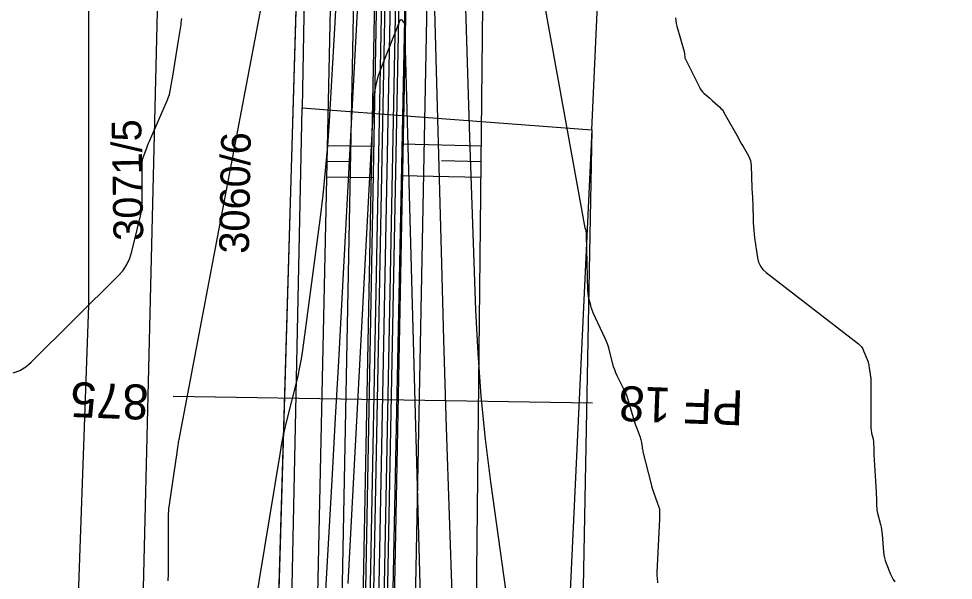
# Model space of a CAD drawing. Extents: x -534410 to -534262, y -1190162 to -1189584.
# Drawn here: x -534375.88 to -534349.13, y -1189710.86 to -1189694.79 of the extents above; entities that cross this region are included whole.
import ezdxf

# ---------------------------------------------------------------- set-up
doc = ezdxf.new("R2010")
doc.units = 0
for name, color, linetype in [('30', 7, 'Continuous'), ('31', 7, 'Continuous'), ('_linie', 7, 'Continuous'), ('_N_osa', 7, 'Continuous'), ('_N_tenká', 7, 'Continuous'), ('_N_tenká_velmi', 7, 'Continuous'), ('_N_text', 7, 'Continuous'), ('_tenka', 7, 'Continuous'), ('_velmi_tenka', 7, 'Continuous'), ('Default', 7, 'Continuous'), ('Hranice parcel', 7, 'Continuous'), ('Parcelní čísla', 7, 'Continuous')]:
    doc.layers.add(name, color=color, linetype=linetype)

msp = doc.modelspace()

# ---------------------------------------------------------------- linework, layer by layer
at = {"layer": '30'}
for points in [[(-534363.467, -1189711.528), (-534363.552, -1189709.008), (-534363.634, -1189706.488), (-534363.71, -1189703.968), (-534363.782, -1189701.447), (-534364.144, -1189688.321), (-534364.178, -1189686.697), (-534364.192, -1189685.074), (-534364.185, -1189683.451), (-534364.158, -1189681.827), (-534363.949, -1189672.734)], [(-534365.702, -1189685.448), (-534366.553, -1189701.366), (-534366.64, -1189702.98), (-534366.729, -1189704.594), (-534366.819, -1189706.208), (-534366.911, -1189707.822), (-534367.302, -1189714.644)], [(-534357.588, -1189710.93), (-534357.599, -1189710.781), (-534357.602, -1189710.744), (-534357.603, -1189710.706), (-534357.603, -1189710.669), (-534357.602, -1189710.632), (-534357.531, -1189709.112), (-534357.53, -1189709.085), (-534357.529, -1189709.058), (-534357.528, -1189709.032), (-534357.528, -1189709.005), (-534357.525, -1189708.887), (-534357.526, -1189708.866), (-534357.528, -1189708.845), (-534357.533, -1189708.825), (-534357.539, -1189708.805), (-534357.569, -1189708.725), (-534357.576, -1189708.705), (-534357.584, -1189708.685), (-534357.591, -1189708.665), (-534357.598, -1189708.645), (-534357.703, -1189708.344), (-534357.723, -1189708.287), (-534357.74, -1189708.229), (-534357.757, -1189708.171), (-534357.772, -1189708.113), (-534358.002, -1189707.188), (-534358.01, -1189707.154), (-534358.018, -1189707.12), (-534358.024, -1189707.086), (-534358.029, -1189707.052), (-534358.049, -1189706.914), (-534358.055, -1189706.879), (-534358.062, -1189706.845), (-534358.072, -1189706.812), (-534358.083, -1189706.779), (-534358.201, -1189706.465), (-534358.224, -1189706.402), (-534358.246, -1189706.338), (-534358.266, -1189706.274), (-534358.286, -1189706.209), (-534358.413, -1189705.762), (-534358.443, -1189705.666), (-534358.477, -1189705.573), (-534358.515, -1189705.481), (-534358.558, -1189705.39), (-534358.748, -1189705.012), (-534358.788, -1189704.928), (-534358.822, -1189704.841), (-534358.852, -1189704.752), (-534358.878, -1189704.662), (-534358.968, -1189704.297), (-534358.993, -1189704.207), (-534359.022, -1189704.118), (-534359.055, -1189704.03), (-534359.093, -1189703.944), (-534359.437, -1189703.203), (-534359.458, -1189703.154), (-534359.477, -1189703.104), (-534359.494, -1189703.052), (-534359.507, -1189703), (-534359.558, -1189702.79), (-534359.569, -1189702.737), (-534359.578, -1189702.684), (-534359.583, -1189702.63), (-534359.586, -1189702.576), (-534359.631, -1189700.984), (-534359.632, -1189700.97), (-534359.632, -1189700.956), (-534359.633, -1189700.942), (-534359.633, -1189700.928), (-534359.637, -1189700.86), (-534359.638, -1189700.852), (-534359.639, -1189700.845), (-534359.641, -1189700.838), (-534359.644, -1189700.831), (-534359.657, -1189700.803), (-534359.66, -1189700.795), (-534359.663, -1189700.788), (-534359.665, -1189700.781), (-534359.666, -1189700.773), (-534362.25, -1189686.484)], [(-534368.834, -1189693.862), (-534371.3, -1189706.835), (-534371.307, -1189706.874), (-534371.314, -1189706.913), (-534371.32, -1189706.952), (-534371.326, -1189706.992), (-534371.366, -1189707.267), (-534371.561, -1189708.625), (-534371.574, -1189708.713), (-534371.588, -1189708.81), (-534371.59, -1189708.827), (-534371.592, -1189708.845), (-534371.594, -1189708.862), (-534371.595, -1189708.88), (-534371.6, -1189708.95), (-534371.601, -1189708.967), (-534371.602, -1189708.985), (-534371.603, -1189709.003), (-534371.603, -1189709.02), (-534371.603, -1189710.669), (-534371.603, -1189710.686), (-534371.603, -1189710.704), (-534371.604, -1189710.722), (-534371.605, -1189710.739), (-534371.609, -1189710.814), (-534371.611, -1189710.844), (-534371.614, -1189710.875)]]:
    msp.add_lwpolyline(points, dxfattribs=at)
at = {"layer": '31'}
for points in [[(-534362.859, -1189664.013), (-534363.288, -1189682.613), (-534363.31, -1189683.924), (-534363.316, -1189685.235), (-534363.304, -1189686.546), (-534363.277, -1189687.857), (-534363.128, -1189693.255), (-534363.093, -1189694.489), (-534363.055, -1189695.724), (-534363.015, -1189696.958), (-534362.973, -1189698.192), (-534362.801, -1189703.129), (-534362.742, -1189704.362), (-534362.651, -1189705.592), (-534362.529, -1189706.819), (-534362.375, -1189708.044), (-534360.52, -1189721.385)], [(-534371.1, -1189723.617), (-534368.388, -1189707.194), (-534368.345, -1189706.949), (-534368.297, -1189706.704), (-534368.243, -1189706.461), (-534368.184, -1189706.219), (-534367.938, -1189705.252), (-534367.88, -1189705.009), (-534367.829, -1189704.766), (-534367.785, -1189704.521), (-534367.749, -1189704.274), (-534367.255, -1189700.541), (-534367.169, -1189699.839), (-534367.096, -1189699.134), (-534367.035, -1189698.429), (-534366.988, -1189697.723), (-534366.826, -1189694.894), (-534366.786, -1189694.187)], [(-534376.037, -1189704.926), (-534375.85, -1189704.857), (-534375.678, -1189704.756), (-534375.52, -1189704.623), (-534373.029, -1189702.146), (-534372.894, -1189701.993), (-534372.784, -1189701.826), (-534372.699, -1189701.644), (-534372.638, -1189701.449), (-534372.396, -1189700.429), (-534372.376, -1189700.333), (-534372.361, -1189700.236), (-534372.353, -1189700.139), (-534372.35, -1189700.041), (-534372.35, -1189699.527), (-534372.35, -1189699.3), (-534372.35, -1189698.962), (-534372.348, -1189698.904), (-534372.34, -1189698.846), (-534372.327, -1189698.79), (-534372.309, -1189698.734), (-534372.226, -1189698.513), (-534372.205, -1189698.458), (-534372.184, -1189698.403), (-534372.161, -1189698.348), (-534372.138, -1189698.294), (-534371.62, -1189697.108), (-534371.6, -1189697.058), (-534371.583, -1189697.009), (-534371.568, -1189696.958), (-534371.556, -1189696.906), (-534371.514, -1189696.698), (-534371.503, -1189696.646), (-534371.494, -1189696.594), (-534371.485, -1189696.541), (-534371.476, -1189696.489), (-534371.308, -1189695.41), (-534371.299, -1189695.354), (-534371.29, -1189695.297), (-534371.281, -1189695.241), (-534371.272, -1189695.184), (-534371.234, -1189694.958), (-534371.225, -1189694.901), (-534371.217, -1189694.844), (-534371.209, -1189694.787)], [(-534366.452, -1189710.949), (-534365.716, -1189697.176), (-534365.693, -1189696.926), (-534365.65, -1189696.68), (-534365.587, -1189696.439), (-534365.504, -1189696.202), (-534364.963, -1189694.83), (-534364.955, -1189694.815), (-534364.945, -1189694.809), (-534364.934, -1189694.812), (-534364.922, -1189694.823), (-534364.868, -1189694.885), (-534364.857, -1189694.901), (-534364.848, -1189694.918), (-534364.843, -1189694.937), (-534364.841, -1189694.956), (-534364.38, -1189711.668)], [(-534357.081, -1189694.762), (-534357.072, -1189694.843), (-534357.058, -1189694.923), (-534357.039, -1189695.003), (-534356.836, -1189695.725), (-534356.831, -1189695.744), (-534356.827, -1189695.762), (-534356.824, -1189695.781), (-534356.822, -1189695.8), (-534356.816, -1189695.876), (-534356.814, -1189695.895), (-534356.81, -1189695.914), (-534356.804, -1189695.931), (-534356.796, -1189695.949), (-534356.399, -1189696.748), (-534356.373, -1189696.795), (-534356.343, -1189696.838), (-534356.309, -1189696.879), (-534356.271, -1189696.916), (-534356.101, -1189697.067), (-534356.03, -1189697.131), (-534355.958, -1189697.195), (-534355.815, -1189697.323), (-534355.78, -1189697.356), (-534355.749, -1189697.392), (-534355.721, -1189697.43), (-534355.696, -1189697.471), (-534355.292, -1189698.188), (-534355.255, -1189698.254), (-534355.218, -1189698.32), (-534355.181, -1189698.385), (-534355.144, -1189698.451), (-534354.995, -1189698.713), (-534354.962, -1189698.78), (-534354.937, -1189698.849), (-534354.922, -1189698.921), (-534354.915, -1189698.995), (-534354.894, -1189699.625), (-534354.893, -1189699.66), (-534354.892, -1189699.695), (-534354.89, -1189699.731), (-534354.888, -1189699.766), (-534354.879, -1189699.906), (-534354.877, -1189699.941), (-534354.875, -1189699.976), (-534354.873, -1189700.011), (-534354.872, -1189700.046), (-534354.854, -1189700.627), (-534354.85, -1189700.736), (-534354.842, -1189700.844), (-534354.831, -1189700.952), (-534354.816, -1189701.059), (-534354.733, -1189701.631), (-534354.703, -1189701.756), (-534354.652, -1189701.868), (-534354.579, -1189701.968), (-534354.485, -1189702.055), (-534351.845, -1189704.095), (-534351.798, -1189704.137), (-534351.757, -1189704.184), (-534351.723, -1189704.237), (-534351.696, -1189704.294), (-534351.571, -1189704.61), (-534351.563, -1189704.633), (-534351.556, -1189704.655), (-534351.551, -1189704.679), (-534351.548, -1189704.702), (-534351.536, -1189704.797), (-534351.533, -1189704.821), (-534351.53, -1189704.844), (-534351.526, -1189704.868), (-534351.522, -1189704.892), (-534351.497, -1189705.038), (-534351.492, -1189705.07), (-534351.488, -1189705.102), (-534351.486, -1189705.135), (-534351.486, -1189705.167), (-534351.486, -1189706.52), (-534351.484, -1189706.553), (-534351.481, -1189706.586), (-534351.476, -1189706.619), (-534351.468, -1189706.651), (-534351.434, -1189706.78), (-534351.426, -1189706.812), (-534351.421, -1189706.845), (-534351.417, -1189706.878), (-534351.415, -1189706.911), (-534351.409, -1189707.097), (-534351.408, -1189707.139), (-534351.406, -1189707.181), (-534351.404, -1189707.223), (-534351.402, -1189707.265), (-534351.34, -1189708.333), (-534351.337, -1189708.384), (-534351.334, -1189708.435), (-534351.332, -1189708.486), (-534351.331, -1189708.537), (-534351.325, -1189708.742), (-534351.322, -1189708.793), (-534351.316, -1189708.844), (-534351.308, -1189708.894), (-534351.297, -1189708.944), (-534351.216, -1189709.267), (-534351.199, -1189709.337), (-534351.186, -1189709.408), (-534351.176, -1189709.48), (-534351.169, -1189709.552), (-534351.129, -1189710.048), (-534351.119, -1189710.132), (-534351.103, -1189710.214), (-534351.081, -1189710.295), (-534351.052, -1189710.374), (-534350.926, -1189710.688), (-534350.892, -1189710.764), (-534350.852, -1189710.838), (-534350.807, -1189710.909)]]:
    msp.add_lwpolyline(points, dxfattribs=at)
at = {"layer": '_linie'}
for points in [[(-534366.12, -1189620.81), (-534364.52, -1189627.2), (-534365.69, -1189653.8), (-534366.76, -1189684.81), (-534368.14, -1189748.73), (-534368.38, -1189779.14), (-534368.65, -1189820.64), (-534368.59, -1189847.58), (-534367.2, -1189913.8)], [(-534363.12, -1189621.02), (-534362.79, -1189621.58), (-534361.82, -1189627.79), (-534363.46, -1189653.55), (-534365.47, -1189684.77), (-534366.65, -1189748.83), (-534366.75, -1189779.47), (-534366.9, -1189820.47), (-534366.95, -1189846.72), (-534366.338, -1189888.804), (-534363.85, -1189911.95), (-534357.07, -1189929.19), (-534352.334, -1189940.856)], [(-534359.03, -1189621.26), (-534359.41, -1189621.83), (-534360.84, -1189627.76), (-534362.92, -1189653.56), (-534364.64, -1189685), (-534365.94, -1189748.9), (-534366.02, -1189779.52), (-534366.03, -1189820.5), (-534366.48, -1189846.73), (-534365.511, -1189888.873), (-534362.72, -1189912.12), (-534356.62, -1189928.64), (-534351.589, -1189940.594)]]:
    msp.add_lwpolyline(points, dxfattribs=at)
at = {"layer": '_N_osa'}
msp.add_lwpolyline([(-534351.95, -1189940.722), (-534356.845, -1189928.915), (-534363.285, -1189912.035), (-534365.925, -1189888.838), (-534366.715, -1189846.725), (-534366.465, -1189820.485), (-534366.385, -1189779.495), (-534366.295, -1189748.865), (-534365.055, -1189684.885), (-534363.19, -1189653.555), (-534361.333, -1189627.822)], dxfattribs=at)
at = {"layer": '_N_tenká'}
for points in [[(-534352.92, -1189941.124), (-534357.821, -1189929.303), (-534364.313, -1189912.285), (-534366.973, -1189888.908), (-534367.765, -1189846.73), (-534367.515, -1189820.479), (-534367.435, -1189779.492), (-534367.345, -1189748.853), (-534366.104, -1189684.844), (-534364.238, -1189653.486), (-534362.424, -1189628.352), (-534361.782, -1189627.792)], [(-534352.089, -1189940.779), (-534356.984, -1189928.97), (-534363.432, -1189912.071), (-534366.074, -1189888.848), (-534366.865, -1189846.726), (-534366.615, -1189820.484), (-534366.535, -1189779.495), (-534366.445, -1189748.863), (-534365.205, -1189684.879), (-534363.34, -1189653.545), (-534361.483, -1189627.812)], [(-534351.812, -1189940.664), (-534356.706, -1189928.86), (-534363.138, -1189911.999), (-534365.775, -1189888.828), (-534366.565, -1189846.724), (-534366.315, -1189820.486), (-534366.235, -1189779.495), (-534366.145, -1189748.867), (-534364.905, -1189684.891), (-534363.04, -1189653.565), (-534361.184, -1189627.831)], [(-534350.98, -1189940.319), (-534355.869, -1189928.527), (-534362.257, -1189911.785), (-534364.876, -1189888.769), (-534365.665, -1189846.72), (-534365.415, -1189820.491), (-534365.335, -1189779.498), (-534365.245, -1189748.877), (-534364.006, -1189684.926), (-534362.142, -1189653.624), (-534360.329, -1189628.488), (-534360.884, -1189627.851)]]:
    msp.add_lwpolyline(points, dxfattribs=at)
at = {"layer": '_N_tenká_velmi'}
for points in [[(-534352.366, -1189940.894), (-534357.263, -1189929.081), (-534363.726, -1189912.142), (-534366.374, -1189888.868), (-534367.165, -1189846.727), (-534366.915, -1189820.482), (-534366.835, -1189779.494), (-534366.745, -1189748.86), (-534365.505, -1189684.867), (-534363.639, -1189653.525), (-534361.782, -1189627.792)], [(-534352.181, -1189940.817), (-534357.077, -1189929.007), (-534363.53, -1189912.095), (-534366.174, -1189888.855), (-534366.965, -1189846.726), (-534366.715, -1189820.484), (-534366.635, -1189779.494), (-534366.545, -1189748.862), (-534365.305, -1189684.875), (-534363.439, -1189653.539), (-534361.583, -1189627.805)], [(-534351.719, -1189940.626), (-534356.613, -1189928.823), (-534363.04, -1189911.975), (-534365.675, -1189888.822), (-534366.465, -1189846.724), (-534366.215, -1189820.486), (-534366.135, -1189779.496), (-534366.045, -1189748.868), (-534364.805, -1189684.895), (-534362.941, -1189653.571), (-534361.084, -1189627.838)], [(-534351.534, -1189940.549), (-534356.427, -1189928.749), (-534362.844, -1189911.928), (-534365.475, -1189888.808), (-534366.265, -1189846.723), (-534366.015, -1189820.488), (-534365.935, -1189779.496), (-534365.845, -1189748.87), (-534364.605, -1189684.903), (-534362.741, -1189653.585), (-534360.884, -1189627.851)]]:
    msp.add_lwpolyline(points, dxfattribs=at)
at = {"layer": '_N_text'}
msp.add_lwpolyline([(-534359.459, -1189705.793), (-534371.458, -1189705.599)], dxfattribs=at)
at = {"layer": '_tenka'}
for points in [[(-534349.13, -1189939.73), (-534354.63, -1189926.96), (-534362.03, -1189907.65), (-534364.521, -1189888.74), (-534364.47, -1189846.64), (-534364.29, -1189820.63), (-534364.22, -1189780.69), (-534363.18, -1189749.38), (-534362.5, -1189685.39), (-534360.27, -1189651.6), (-534357.03, -1189627.34), (-534354.77, -1189620.37)], [(-534366.12, -1189620.81), (-534364.52, -1189627.2), (-534365.69, -1189653.8), (-534366.76, -1189684.81), (-534368.14, -1189748.73), (-534368.38, -1189779.14), (-534368.65, -1189820.64), (-534368.59, -1189847.58), (-534367.2, -1189913.8)], [(-534366.12, -1189620.81), (-534364.52, -1189627.2), (-534365.69, -1189653.8), (-534366.76, -1189684.81), (-534368.14, -1189748.73), (-534368.38, -1189779.14), (-534368.65, -1189820.64), (-534368.59, -1189847.58), (-534367.2, -1189913.8)], [(-534363.12, -1189621.02), (-534362.79, -1189621.58), (-534361.82, -1189627.79), (-534363.46, -1189653.55), (-534365.47, -1189684.77), (-534366.65, -1189748.83), (-534366.75, -1189779.47), (-534366.9, -1189820.47), (-534366.95, -1189846.72), (-534366.338, -1189888.804), (-534363.85, -1189911.95), (-534357.07, -1189929.19), (-534352.334, -1189940.856)], [(-534363.12, -1189621.02), (-534362.79, -1189621.58), (-534361.82, -1189627.79), (-534363.46, -1189653.55), (-534365.47, -1189684.77), (-534366.65, -1189748.83), (-534366.75, -1189779.47), (-534366.9, -1189820.47), (-534366.95, -1189846.72), (-534366.338, -1189888.804), (-534363.85, -1189911.95), (-534357.07, -1189929.19), (-534352.334, -1189940.856)], [(-534359.03, -1189621.26), (-534359.41, -1189621.83), (-534360.84, -1189627.76), (-534362.92, -1189653.56), (-534364.64, -1189685), (-534365.94, -1189748.9), (-534366.02, -1189779.52), (-534366.03, -1189820.5), (-534366.48, -1189846.73), (-534365.511, -1189888.873), (-534362.72, -1189912.12), (-534356.62, -1189928.64), (-534351.589, -1189940.594)], [(-534359.03, -1189621.26), (-534359.41, -1189621.83), (-534360.84, -1189627.76), (-534362.92, -1189653.56), (-534364.64, -1189685), (-534365.94, -1189748.9), (-534366.02, -1189779.52), (-534366.03, -1189820.5), (-534366.48, -1189846.73), (-534365.511, -1189888.873), (-534362.72, -1189912.12), (-534356.62, -1189928.64), (-534351.589, -1189940.594)], [(-534368.65, -1189626.81), (-534368.65, -1189626.81), (-534367.31, -1189654.04), (-534367.67, -1189685.23), (-534369.56, -1189748.93), (-534369.48, -1189778.6), (-534369.45, -1189820.62), (-534369.45, -1189847.87), (-534371.206, -1189896.071), (-534372.39, -1189914.47)]]:
    msp.add_lwpolyline(points, dxfattribs=at)
at = {"layer": '_velmi_tenka'}
for p, q in [((-534367.058, -1189698.417), (-534365.724, -1189698.434)), ((-534362.633, -1189698.434), (-534364.911, -1189698.383)), ((-534367.063, -1189698.867), (-534366.397, -1189698.875)), ((-534362.643, -1189698.884), (-534363.782, -1189698.858)), ((-534362.654, -1189699.334), (-534364.932, -1189699.282)), ((-534367.069, -1189699.317), (-534365.736, -1189699.333))]:
    msp.add_line(p, q, dxfattribs=at)
at = {"layer": 'Default'}
msp.add_line((-534367.67, -1189685.23), (-534369.56, -1189748.93), dxfattribs=at)
msp.add_lwpolyline([(-534349.13, -1189939.73), (-534354.63, -1189926.96), (-534362.03, -1189907.65), (-534364.521, -1189888.74), (-534364.47, -1189846.64), (-534364.29, -1189820.63), (-534364.22, -1189780.69), (-534363.18, -1189749.38), (-534362.5, -1189685.39), (-534360.27, -1189651.6), (-534357.03, -1189627.34), (-534354.77, -1189620.37)], dxfattribs=at)
at = {"layer": 'Hranice parcel'}
for p, q in [((-534359.48, -1189697.97), (-534356.61, -1189636.93)), ((-534366.56, -1189638.19), (-534367.77, -1189697.34)), ((-534371.04, -1189658.4), (-534373.49, -1189759.21)), ((-534369.14, -1189764.19), (-534367.77, -1189697.34))]:
    msp.add_line(p, q, dxfattribs=at)
for points in [[(-534373.49, -1189759.21), (-534375.27, -1189742.09), (-534373.87, -1189702.99), (-534373.87, -1189662.03), (-534374.42, -1189646.7)], [(-534367.77, -1189697.34), (-534364.28, -1189697.61), (-534359.48, -1189697.97)], [(-534359.48, -1189697.97), (-534362.6, -1189764.35), (-534362.34, -1189901.56)], [(-534359.48, -1189697.97), (-534360.42, -1189747.8), (-534359.17, -1189788.69), (-534356.86, -1189843.2), (-534358.53, -1189915.98)]]:
    msp.add_lwpolyline(points, dxfattribs=at)

# ---------------------------------------------------------------- texts
at = {"layer": '_N_text'}
for s, rotation, p in [('875', 177.8451, (-534372.147, -1189705.27)), ('PF 18', 177.8926, (-534355.122, -1189705.43))]:
    msp.add_text(s, height=1, rotation=rotation, dxfattribs=at).set_placement(p)
at = {"layer": 'Parcelní čísla'}
for s, rotation, p in [('3071/5', 91, (-534372.312, -1189701.138)), ('3060/6', 89, (-534369.294, -1189701.52))]:
    msp.add_text(s, height=0.85, rotation=rotation, dxfattribs=at).set_placement(p)

doc.saveas('drawing.dxf')
